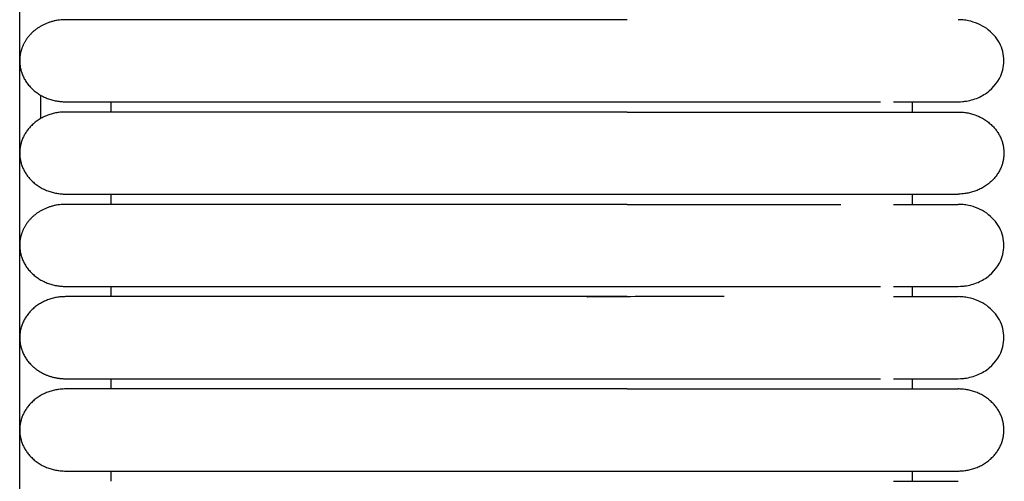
# Model space of a CAD drawing. Header units: millimetres. Extents: x -31695 to -19845, y -5614 to 7253.
# Tile 307 of 432: x -27589 to -27541, y 5126 to 5148. Entities that reach past the tile are written whole.
import ezdxf

# ---------------------------------------------------------------- set-up
doc = ezdxf.new("R2010")
doc.units = ezdxf.units.MM
doc.layers.add('2d', color=7, linetype='Continuous', true_color=0x000000)

msp = doc.modelspace()

# ---------------------------------------------------------------- linework, layer by layer
at = {"layer": '2d', "linetype": 'Continuous', "lineweight": -3}
msp.add_lwpolyline([(-27589.426, 4598.27), (-27589.426, 5374.719)], dxfattribs=at)
for points, weights in [([(-27587.16, 5148.382), (-27588.549, 5148.382), (-27589.179, 5147.274)], [1, 0.797556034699, 0.874965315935]), ([(-27546.154, 5143.815), (-27542.96, 5143.815), (-27542.96, 5143.815)], [0.919067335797, 0.951503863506, 1]), ([(-27546.154, 5139.755), (-27542.96, 5139.755), (-27542.96, 5139.755)], [0.919067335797, 0.951503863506, 1]), ([(-27587.16, 5139.247), (-27588.549, 5139.247), (-27589.179, 5138.139)], [1, 0.797556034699, 0.874965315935]), ([(-27588.189, 5130.841), (-27587.704, 5130.62), (-27587.16, 5130.62)], [0.874965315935, 0.909550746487, 1]), ([(-27546.154, 5130.113), (-27542.96, 5130.113), (-27542.96, 5130.113)], [0.919067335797, 0.951503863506, 1]), ([(-27546.154, 5126.053), (-27542.96, 5126.053), (-27542.96, 5126.053)], [0.919067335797, 0.951503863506, 1])]:
    msp.add_rational_spline(points, weights, degree=2, dxfattribs=at)
for points, weights, knots in [([(-27579.226, 5148.382), (-27582.512, 5148.382), (-27584.836, 5148.382), (-27587.16, 5148.382), (-27587.16, 5148.382)], [1, 0.853553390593, 0.853553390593, 0.853553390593, 1], [0, 0, 0, 5.79899, 5.79899, 11.59798, 11.59798, 11.59798]), ([(-27589.179, 5147.274), (-27589.426, 5146.839), (-27589.426, 5146.352), (-27589.426, 5145.511), (-27588.762, 5144.917), (-27588.099, 5144.322), (-27587.16, 5144.322)], [0.874965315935, 0.909550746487, 1, 0.853553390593, 0.853553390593, 0.853553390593, 1], [2.290392, 2.290392, 2.290392, 3.313708, 3.313708, 4.970563, 4.970563, 6.627417, 6.627417, 6.627417]), ([(-27587.16, 5144.322), (-27587.16, 5144.322), (-27584.836, 5144.322), (-27582.512, 5144.322), (-27579.226, 5144.322)], [1, 0.853553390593, 0.853553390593, 0.853553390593, 1], [0, 0, 0, 5.79899, 5.79899, 11.59798, 11.59798, 11.59798]), ([(-27587.16, 5143.815), (-27589.426, 5143.815), (-27589.426, 5141.785), (-27589.426, 5139.755), (-27587.16, 5139.755)], [1, 0.707106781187, 1, 0.707106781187, 1], [6.283185, 6.283185, 6.283185, 9.424778, 9.424778, 12.566371, 12.566371, 12.566371]), ([(-27579.226, 5143.815), (-27582.512, 5143.815), (-27584.836, 5143.815), (-27587.16, 5143.815), (-27587.16, 5143.815)], [1, 0.853553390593, 0.853553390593, 0.853553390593, 1], [0, 0, 0, 5.79899, 5.79899, 11.59798, 11.59798, 11.59798]), ([(-27559.349, 5143.815), (-27553.715, 5143.815), (-27549.732, 5143.815), (-27547.068, 5143.815), (-27546.154, 5143.815)], [1, 0.853553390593, 0.853553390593, 0.853553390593, 0.919067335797], [0, 0, 0, 9.941125, 9.941125, 16.590224, 16.590224, 16.590224]), ([(-27542.96, 5143.815), (-27540.693, 5143.815), (-27540.693, 5141.785), (-27540.693, 5139.755), (-27542.96, 5139.755)], [1, 0.707106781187, 1, 0.707106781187, 1], [9.424778, 9.424778, 9.424778, 12.566371, 12.566371, 15.707963, 15.707963, 15.707963]), ([(-27587.16, 5139.755), (-27587.16, 5139.755), (-27584.836, 5139.755), (-27582.512, 5139.755), (-27579.226, 5139.755)], [1, 0.853553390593, 0.853553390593, 0.853553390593, 1], [0, 0, 0, 5.79899, 5.79899, 11.59798, 11.59798, 11.59798]), ([(-27559.349, 5139.755), (-27553.715, 5139.755), (-27549.732, 5139.755), (-27547.068, 5139.755), (-27546.154, 5139.755)], [1, 0.853553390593, 0.853553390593, 0.853553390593, 0.919067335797], [0, 0, 0, 9.941125, 9.941125, 16.590224, 16.590224, 16.590224]), ([(-27579.226, 5139.247), (-27582.512, 5139.247), (-27584.836, 5139.247), (-27587.16, 5139.247), (-27587.16, 5139.247)], [1, 0.853553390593, 0.853553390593, 0.853553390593, 1], [0, 0, 0, 5.79899, 5.79899, 11.59798, 11.59798, 11.59798]), ([(-27589.179, 5138.139), (-27589.426, 5137.705), (-27589.426, 5137.217), (-27589.426, 5136.376), (-27588.762, 5135.782), (-27588.099, 5135.187), (-27587.16, 5135.187)], [0.874965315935, 0.909550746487, 1, 0.853553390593, 0.853553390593, 0.853553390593, 1], [2.290392, 2.290392, 2.290392, 3.313708, 3.313708, 4.970563, 4.970563, 6.627417, 6.627417, 6.627417]), ([(-27587.16, 5135.187), (-27587.16, 5135.187), (-27584.836, 5135.187), (-27582.512, 5135.187), (-27579.226, 5135.187)], [1, 0.853553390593, 0.853553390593, 0.853553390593, 1], [0, 0, 0, 5.79899, 5.79899, 11.59798, 11.59798, 11.59798]), ([(-27587.16, 5134.68), (-27588.099, 5134.68), (-27588.762, 5134.085), (-27589.426, 5133.491), (-27589.426, 5132.65), (-27589.426, 5131.809), (-27588.762, 5131.215), (-27588.509, 5130.987), (-27588.189, 5130.841)], [1, 0.853553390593, 0.853553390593, 0.853553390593, 1, 0.853553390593, 0.853553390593, 0.853553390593, 0.874965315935], [0, 0, 0, 1.656854, 1.656854, 3.313708, 3.313708, 4.970563, 4.970563, 5.604101, 5.604101, 5.604101]), ([(-27579.226, 5134.68), (-27582.512, 5134.68), (-27584.836, 5134.68), (-27587.16, 5134.68), (-27587.16, 5134.68)], [1, 0.853553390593, 0.853553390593, 0.853553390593, 1], [0, 0, 0, 5.79899, 5.79899, 11.59798, 11.59798, 11.59798]), ([(-27587.16, 5130.62), (-27587.16, 5130.62), (-27584.836, 5130.62), (-27582.512, 5130.62), (-27579.226, 5130.62)], [1, 0.853553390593, 0.853553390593, 0.853553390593, 1], [0, 0, 0, 5.79899, 5.79899, 11.59798, 11.59798, 11.59798]), ([(-27587.16, 5130.113), (-27589.426, 5130.113), (-27589.426, 5128.083), (-27589.426, 5126.053), (-27587.16, 5126.053)], [1, 0.707106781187, 1, 0.707106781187, 1], [6.283185, 6.283185, 6.283185, 9.424778, 9.424778, 12.566371, 12.566371, 12.566371]), ([(-27579.226, 5130.113), (-27582.512, 5130.113), (-27584.836, 5130.113), (-27587.16, 5130.113), (-27587.16, 5130.113)], [1, 0.853553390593, 0.853553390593, 0.853553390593, 1], [0, 0, 0, 5.79899, 5.79899, 11.59798, 11.59798, 11.59798]), ([(-27559.349, 5130.113), (-27553.715, 5130.113), (-27549.732, 5130.113), (-27547.068, 5130.113), (-27546.154, 5130.113)], [1, 0.853553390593, 0.853553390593, 0.853553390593, 0.919067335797], [0, 0, 0, 9.941125, 9.941125, 16.590224, 16.590224, 16.590224]), ([(-27542.96, 5126.053), (-27540.693, 5126.053), (-27540.693, 5128.083), (-27540.693, 5130.113), (-27542.96, 5130.113)], [1, 0.707106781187, 1, 0.707106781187, 1], [0, 0, 0, 1.570796, 1.570796, 3.141593, 3.141593, 3.141593]), ([(-27587.16, 5126.053), (-27587.16, 5126.053), (-27584.836, 5126.053), (-27582.512, 5126.053), (-27579.226, 5126.053)], [1, 0.853553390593, 0.853553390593, 0.853553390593, 1], [0, 0, 0, 5.79899, 5.79899, 11.59798, 11.59798, 11.59798]), ([(-27559.349, 5126.053), (-27553.715, 5126.053), (-27549.732, 5126.053), (-27547.068, 5126.053), (-27546.154, 5126.053)], [1, 0.853553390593, 0.853553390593, 0.853553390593, 0.919067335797], [0, 0, 0, 9.941125, 9.941125, 16.590224, 16.590224, 16.590224])]:
    msp.add_rational_spline(points, weights, degree=2, knots=knots, dxfattribs=at)
for points, degree in [([(-27559.349, 5148.382), (-27569.288, 5148.382), (-27579.226, 5148.382)], 2), ([(-27588.372, 5143.5), (-27588.372, 5143.879), (-27588.372, 5144.258), (-27588.372, 5144.637)], 3), ([(-27584.893, 5143.815), (-27584.893, 5144.068), (-27584.893, 5144.322)], 2), ([(-27579.226, 5144.322), (-27569.288, 5144.322), (-27559.349, 5144.322)], 2), ([(-27545.226, 5143.815), (-27545.226, 5144.068), (-27545.226, 5144.322)], 2), ([(-27559.349, 5143.815), (-27569.288, 5143.815), (-27579.226, 5143.815)], 2), ([(-27584.893, 5139.247), (-27584.893, 5139.501), (-27584.893, 5139.755)], 2), ([(-27579.226, 5139.755), (-27569.288, 5139.755), (-27559.349, 5139.755)], 2), ([(-27545.226, 5139.247), (-27545.226, 5139.501), (-27545.226, 5139.755)], 2), ([(-27559.349, 5139.247), (-27569.288, 5139.247), (-27579.226, 5139.247)], 2), ([(-27559.349, 5139.247), (-27559.237, 5139.247), (-27559.125, 5139.247), (-27559.013, 5139.247)], 3), ([(-27559.013, 5139.247), (-27558.922, 5139.247), (-27558.831, 5139.247), (-27558.74, 5139.247)], 3), ([(-27584.893, 5134.68), (-27584.893, 5134.934), (-27584.893, 5135.187)], 2), ([(-27579.226, 5135.187), (-27569.288, 5135.187), (-27559.349, 5135.187)], 2), ([(-27545.226, 5134.68), (-27545.226, 5134.934), (-27545.226, 5135.187)], 2), ([(-27559.349, 5134.68), (-27569.288, 5134.68), (-27579.226, 5134.68)], 2), ([(-27561.328, 5134.68), (-27561.324, 5134.68), (-27561.319, 5134.679), (-27561.315, 5134.678)], 3), ([(-27584.893, 5130.113), (-27584.893, 5130.366), (-27584.893, 5130.62)], 2), ([(-27579.226, 5130.62), (-27569.288, 5130.62), (-27559.349, 5130.62)], 2), ([(-27545.226, 5130.113), (-27545.226, 5130.366), (-27545.226, 5130.62)], 2), ([(-27542.959, 5130.62), (-27542.959, 5130.62), (-27542.96, 5130.62), (-27542.96, 5130.62)], 3), ([(-27559.349, 5130.113), (-27569.288, 5130.113), (-27579.226, 5130.113)], 2), ([(-27584.893, 5125.546), (-27584.893, 5125.799), (-27584.893, 5126.053)], 2), ([(-27579.226, 5126.053), (-27569.288, 5126.053), (-27559.349, 5126.053)], 2), ([(-27545.226, 5125.545), (-27545.226, 5125.799), (-27545.226, 5126.053)], 2)]:
    msp.add_open_spline(points, degree=degree, dxfattribs=at)
for points, knots in [([(-27542.959, 5144.322), (-27542.771, 5144.328), (-27542.696, 5144.335), (-27542.622, 5144.345), (-27542.398, 5144.375), (-27542.18, 5144.435), (-27541.976, 5144.523), (-27541.772, 5144.611), (-27541.583, 5144.726), (-27541.417, 5144.864), (-27541.086, 5145.139), (-27540.85, 5145.505), (-27540.749, 5145.9), (-27540.674, 5146.196), (-27540.674, 5146.508), (-27540.75, 5146.804), (-27540.825, 5147.1), (-27540.976, 5147.38), (-27541.187, 5147.618), (-27541.399, 5147.855), (-27541.671, 5148.049), (-27541.976, 5148.181), (-27542.129, 5148.247), (-27542.29, 5148.297), (-27542.455, 5148.331), (-27542.538, 5148.348), (-27542.622, 5148.361), (-27542.748, 5148.374), (-27542.79, 5148.377), (-27542.864, 5148.38), (-27542.928, 5148.381), (-27542.96, 5148.382)], [23.445076, 23.445076, 23.445076, 23.445076, 23.445595, 23.445595, 23.445595, 24.046069, 24.046069, 24.046069, 24.64691, 24.64691, 24.64691, 25.86125, 25.86125, 25.86125, 26.766848, 26.766848, 26.766848, 27.671791, 27.671791, 27.671791, 28.577088, 28.577088, 28.577088, 29.026844, 29.026844, 29.026844, 29.266291, 29.266291, 29.386008, 29.386008, 29.475737, 29.475737, 29.475737, 29.475737]), ([(-27559.349, 5144.322), (-27559.123, 5144.322), (-27558.89, 5144.322), (-27558.664, 5144.322), (-27558.436, 5144.322), (-27558.208, 5144.322), (-27557.98, 5144.322), (-27557.752, 5144.322), (-27557.525, 5144.322), (-27557.298, 5144.322), (-27557.071, 5144.322), (-27556.845, 5144.322), (-27556.62, 5144.322), (-27556.395, 5144.322), (-27556.171, 5144.322), (-27555.948, 5144.322), (-27555.726, 5144.322), (-27555.504, 5144.322), (-27555.284, 5144.322), (-27555.064, 5144.322), (-27554.846, 5144.322), (-27554.63, 5144.322), (-27554.414, 5144.322), (-27554.199, 5144.322), (-27553.987, 5144.322), (-27553.774, 5144.322), (-27553.565, 5144.322), (-27553.359, 5144.322), (-27553.153, 5144.322), (-27552.951, 5144.322), (-27552.752, 5144.322), (-27552.553, 5144.322), (-27552.358, 5144.322), (-27552.167, 5144.322), (-27551.977, 5144.322), (-27551.789, 5144.322), (-27551.605, 5144.322), (-27551.421, 5144.322), (-27551.242, 5144.322), (-27551.066, 5144.322), (-27550.979, 5144.322), (-27550.892, 5144.322), (-27550.806, 5144.322), (-27550.721, 5144.322), (-27550.636, 5144.322), (-27550.552, 5144.322), (-27550.385, 5144.322), (-27550.222, 5144.322), (-27550.063, 5144.322), (-27549.984, 5144.322), (-27549.906, 5144.322), (-27549.829, 5144.322), (-27549.752, 5144.322), (-27549.676, 5144.322), (-27549.574, 5144.322), (-27549.566, 5144.322), (-27549.557, 5144.322), (-27549.443, 5144.322), (-27549.426, 5144.322), (-27549.408, 5144.322), (-27549.288, 5144.322), (-27549.253, 5144.322), (-27549.219, 5144.322), (-27549.134, 5144.322), (-27549.117, 5144.322), (-27549.1, 5144.322), (-27548.983, 5144.322), (-27548.916, 5144.322), (-27548.85, 5144.322), (-27548.687, 5144.322), (-27548.654, 5144.322), (-27548.622, 5144.322), (-27548.543, 5144.322), (-27548.527, 5144.322), (-27548.511, 5144.322), (-27548.401, 5144.322), (-27548.338, 5144.322), (-27548.277, 5144.322), (-27548.216, 5144.322), (-27548.155, 5144.322), (-27548.096, 5144.322), (-27547.949, 5144.322), (-27547.92, 5144.322), (-27547.891, 5144.322), (-27547.777, 5144.322), (-27547.763, 5144.322), (-27547.749, 5144.322), (-27547.652, 5144.322), (-27547.645, 5144.322), (-27547.638, 5144.322), (-27547.53, 5144.322), (-27547.476, 5144.322), (-27547.423, 5144.322), (-27547.372, 5144.322), (-27547.32, 5144.322), (-27547.27, 5144.322), (-27546.808, 5144.322)], [0, 0, 0, 0, 0.643985, 0.643985, 0.643985, 1.289246, 1.289246, 1.289246, 1.935685, 1.935685, 1.935685, 2.583187, 2.583187, 2.583187, 3.231643, 3.231643, 3.231643, 3.880956, 3.880956, 3.880956, 4.531057, 4.531057, 4.531057, 5.181919, 5.181919, 5.181919, 5.831838, 5.831838, 5.831838, 6.475743, 6.475743, 6.475743, 7.113969, 7.113969, 7.113969, 7.746578, 7.746578, 7.746578, 8.373497, 8.373497, 8.373497, 8.684767, 8.684767, 8.684767, 8.994557, 8.994557, 8.994557, 9.609618, 9.609618, 9.609618, 9.914782, 9.914782, 9.914782, 10.254003, 10.254003, 10.254003, 10.43285, 10.43285, 10.43285, 10.648497, 10.648497, 10.648497, 10.865246, 10.865246, 10.865246, 11.083076, 11.083076, 11.083076, 11.521893, 11.521893, 11.521893, 11.74284, 11.74284, 11.74284, 11.964789, 11.964789, 11.964789, 12.262255, 12.262255, 12.262255, 12.711672, 12.711672, 12.711672, 13.01339, 13.01339, 13.01339, 13.24077, 13.24077, 13.24077, 13.46908, 13.46908, 13.46908, 13.774932, 13.774932, 13.774932, 14.082427, 14.082427, 14.082427, 14.082427]), ([(-27546.154, 5144.322), (-27545.38, 5144.322), (-27544.743, 5144.322), (-27544.249, 5144.322), (-27543.83, 5144.322), (-27543.514, 5144.322), (-27543.3, 5144.322), (-27543.087, 5144.322), (-27542.975, 5144.322), (-27542.96, 5144.322)], [0, 0, 0, 0, 8.585144, 8.585144, 8.585144, 15.830731, 15.830731, 15.830731, 22.97113, 22.97113, 22.97113, 22.97113]), ([(-27558.74, 5139.247), (-27558.436, 5139.247), (-27557.98, 5139.247), (-27557.297, 5139.247), (-27556.619, 5139.247), (-27555.947, 5139.247), (-27555.283, 5139.247), (-27554.628, 5139.247), (-27554.199, 5139.247), (-27553.774, 5139.247), (-27553.356, 5139.247), (-27552.749, 5139.247), (-27552.164, 5139.247), (-27551.601, 5139.247), (-27551.152, 5139.247), (-27550.805, 5139.247), (-27550.467, 5139.247), (-27550.141, 5139.247), (-27549.828, 5139.247), (-27549.676, 5139.247), (-27549.597, 5139.247), (-27549.588, 5139.247), (-27549.57, 5139.247), (-27549.553, 5139.247), (-27549.535, 5139.247), (-27549.518, 5139.247), (-27549.487, 5139.247), (-27549.443, 5139.247), (-27549.374, 5139.247), (-27549.288, 5139.247), (-27549.185, 5139.247), (-27549.1, 5139.247), (-27549.033, 5139.247), (-27548.933, 5139.247), (-27548.85, 5139.247), (-27548.765, 5139.247)], [1.5587133, 1.5587133, 1.5587133, 1.5587133, 1.6103507, 1.6619882, 1.7136256, 1.7652631, 1.8169005, 1.868538, 1.9201754, 1.9201754, 1.9720128, 2.0238503, 2.0756877, 2.1275252, 2.1793626, 2.2052814, 2.2312001, 2.2830375, 2.3089563, 2.334875, 2.334875, 2.3363997, 2.3379245, 2.340974, 2.3424988, 2.3440235, 2.347073, 2.3531721, 2.3592711, 2.3714692, 2.3836672, 2.3958653, 2.4019644, 2.4080634, 2.4324595, 2.4324595, 2.4324595, 2.4324595]), ([(-27546.155, 5139.247), (-27545.378, 5139.247), (-27544.742, 5139.247), (-27544.25, 5139.247), (-27543.83, 5139.247), (-27543.514, 5139.247), (-27543.301, 5139.247), (-27543.087, 5139.247), (-27542.975, 5139.247), (-27542.96, 5139.247)], [0, 0, 0, 0, 8.649968, 8.649968, 8.649968, 15.950267, 15.950267, 15.950267, 23.144583, 23.144583, 23.144583, 23.144583]), ([(-27542.959, 5135.187), (-27542.771, 5135.193), (-27542.696, 5135.2), (-27542.622, 5135.21), (-27542.398, 5135.24), (-27542.18, 5135.301), (-27541.976, 5135.388), (-27541.772, 5135.476), (-27541.583, 5135.591), (-27541.417, 5135.729), (-27541.086, 5136.005), (-27540.85, 5136.371), (-27540.749, 5136.765), (-27540.674, 5137.061), (-27540.674, 5137.373), (-27540.75, 5137.669), (-27540.825, 5137.965), (-27540.976, 5138.246), (-27541.187, 5138.483), (-27541.399, 5138.72), (-27541.671, 5138.915), (-27541.976, 5139.046), (-27542.129, 5139.112), (-27542.29, 5139.163), (-27542.455, 5139.196), (-27542.538, 5139.213), (-27542.622, 5139.226), (-27542.748, 5139.239), (-27542.79, 5139.242), (-27542.864, 5139.245), (-27542.928, 5139.247), (-27542.96, 5139.247)], [23.445183, 23.445183, 23.445183, 23.445183, 23.445631, 23.445631, 23.445631, 24.046098, 24.046098, 24.046098, 24.646931, 24.646931, 24.646931, 25.861258, 25.861258, 25.861258, 26.766848, 26.766848, 26.766848, 27.671786, 27.671786, 27.671786, 28.577085, 28.577085, 28.577085, 29.026841, 29.026841, 29.026841, 29.266288, 29.266288, 29.386004, 29.386004, 29.47573, 29.47573, 29.47573, 29.47573]), ([(-27559.349, 5135.187), (-27559.121, 5135.187), (-27558.892, 5135.187), (-27558.664, 5135.187), (-27558.436, 5135.187), (-27558.208, 5135.187), (-27557.98, 5135.187), (-27557.752, 5135.187), (-27557.525, 5135.187), (-27557.298, 5135.187), (-27557.071, 5135.187), (-27556.845, 5135.187), (-27556.62, 5135.187), (-27556.395, 5135.187), (-27556.171, 5135.187), (-27555.948, 5135.187), (-27555.726, 5135.187), (-27555.504, 5135.187), (-27555.284, 5135.187), (-27555.064, 5135.187), (-27554.846, 5135.187), (-27554.63, 5135.187), (-27554.414, 5135.187), (-27554.199, 5135.187), (-27553.987, 5135.187), (-27553.774, 5135.187), (-27553.565, 5135.187), (-27553.359, 5135.187), (-27553.153, 5135.187), (-27552.951, 5135.187), (-27552.752, 5135.187), (-27552.553, 5135.187), (-27552.358, 5135.187), (-27552.167, 5135.187), (-27551.976, 5135.187), (-27551.788, 5135.187), (-27551.605, 5135.187), (-27551.421, 5135.187), (-27551.242, 5135.187), (-27551.066, 5135.187), (-27550.979, 5135.187), (-27550.892, 5135.187), (-27550.806, 5135.187), (-27550.721, 5135.187), (-27550.636, 5135.187), (-27550.552, 5135.187), (-27550.385, 5135.187), (-27550.222, 5135.187), (-27550.063, 5135.187), (-27549.984, 5135.187), (-27549.906, 5135.187), (-27549.829, 5135.187), (-27549.752, 5135.187), (-27549.676, 5135.187), (-27549.522, 5135.187), (-27549.513, 5135.187), (-27549.504, 5135.187), (-27549.391, 5135.187), (-27549.356, 5135.187), (-27549.322, 5135.187), (-27549.185, 5135.187), (-27549.151, 5135.187), (-27549.117, 5135.187), (-27548.983, 5135.187), (-27548.916, 5135.187), (-27548.85, 5135.187), (-27548.687, 5135.187), (-27548.655, 5135.187), (-27548.622, 5135.187), (-27548.519, 5135.187), (-27548.511, 5135.187), (-27548.503, 5135.187), (-27548.401, 5135.187), (-27548.276, 5135.187), (-27548.155, 5135.187), (-27547.949, 5135.187), (-27547.92, 5135.187), (-27547.891, 5135.187), (-27547.777, 5135.187), (-27547.749, 5135.187), (-27547.721, 5135.187), (-27547.652, 5135.187), (-27547.638, 5135.187), (-27547.624, 5135.187), (-27547.53, 5135.187), (-27547.476, 5135.187), (-27547.423, 5135.187), (-27547.372, 5135.187), (-27547.32, 5135.187), (-27547.27, 5135.187), (-27546.808, 5135.187)], [1.75775, 1.75775, 1.75775, 1.75775, 2.4033, 2.4033, 2.4033, 3.048557, 3.048557, 3.048557, 3.694992, 3.694992, 3.694992, 4.34249, 4.34249, 4.34249, 4.990942, 4.990942, 4.990942, 5.640251, 5.640251, 5.640251, 6.290347, 6.290347, 6.290347, 6.941205, 6.941205, 6.941205, 7.59112, 7.59112, 7.59112, 8.235021, 8.235021, 8.235021, 8.873243, 8.873243, 8.873243, 9.505849, 9.505849, 9.505849, 10.132764, 10.132764, 10.132764, 10.444031, 10.444031, 10.444031, 10.753819, 10.753819, 10.753819, 11.368877, 11.368877, 11.368877, 11.67404, 11.67404, 11.67404, 12.084702, 12.084702, 12.084702, 12.263862, 12.263862, 12.263862, 12.552127, 12.552127, 12.552127, 12.842326, 12.842326, 12.842326, 13.28114, 13.28114, 13.28114, 13.539008, 13.539008, 13.539008, 13.724034, 13.724034, 13.724034, 14.470936, 14.470936, 14.470936, 14.772652, 14.772652, 14.772652, 15.000031, 15.000031, 15.000031, 15.22834, 15.22834, 15.22834, 15.53419, 15.53419, 15.53419, 15.841683, 15.841683, 15.841683, 15.841683]), ([(-27546.154, 5135.187), (-27545.38, 5135.187), (-27544.743, 5135.187), (-27544.249, 5135.187), (-27543.83, 5135.187), (-27543.514, 5135.187), (-27543.3, 5135.187), (-27543.087, 5135.187), (-27542.975, 5135.187), (-27542.96, 5135.187)], [0, 0, 0, 0, 8.585604, 8.585604, 8.585604, 15.831579, 15.831579, 15.831579, 22.972361, 22.972361, 22.972361, 22.972361]), ([(-27554.551, 5134.68), (-27555.022, 5134.68), (-27555.501, 5134.68), (-27557.184, 5134.68), (-27558.41, 5134.68), (-27560.214, 5134.679), (-27560.783, 5134.678), (-27561.348, 5134.678)], [-2.34817903, -2.34817903, -2.34817903, -2.34817903, -2.33876491, -2.33876491, -2.31585865, -2.31585865, -2.30523924, -2.30523924, -2.30523924, -2.30523924]), ([(-27546.155, 5134.68), (-27545.378, 5134.68), (-27544.742, 5134.68), (-27544.25, 5134.68), (-27543.83, 5134.68), (-27543.514, 5134.68), (-27543.301, 5134.68), (-27543.087, 5134.68), (-27542.975, 5134.68), (-27542.96, 5134.68)], [0, 0, 0, 0, 8.649968, 8.649968, 8.649968, 15.950267, 15.950267, 15.950267, 23.144583, 23.144583, 23.144583, 23.144583]), ([(-27542.959, 5130.62), (-27542.771, 5130.626), (-27542.696, 5130.633), (-27542.622, 5130.643), (-27542.398, 5130.673), (-27542.18, 5130.733), (-27541.976, 5130.821), (-27541.772, 5130.909), (-27541.583, 5131.024), (-27541.417, 5131.162), (-27541.086, 5131.437), (-27540.85, 5131.803), (-27540.749, 5132.198), (-27540.674, 5132.494), (-27540.674, 5132.806), (-27540.75, 5133.102), (-27540.825, 5133.398), (-27540.976, 5133.678), (-27541.187, 5133.916), (-27541.399, 5134.153), (-27541.671, 5134.347), (-27541.976, 5134.479), (-27542.129, 5134.545), (-27542.29, 5134.595), (-27542.455, 5134.629), (-27542.538, 5134.646), (-27542.622, 5134.659), (-27542.748, 5134.671), (-27542.79, 5134.675), (-27542.864, 5134.678), (-27542.928, 5134.679), (-27542.96, 5134.68)], [23.445609, 23.445609, 23.445609, 23.445609, 23.445773, 23.445773, 23.445773, 24.046226, 24.046226, 24.046226, 24.647045, 24.647045, 24.647045, 25.861344, 25.861344, 25.861344, 26.766912, 26.766912, 26.766912, 27.671829, 27.671829, 27.671829, 28.577107, 28.577107, 28.577107, 29.026851, 29.026851, 29.026851, 29.266293, 29.266293, 29.386006, 29.386006, 29.47573, 29.47573, 29.47573, 29.47573]), ([(-27559.348, 5130.62), (-27559.12, 5130.62), (-27558.892, 5130.62), (-27558.664, 5130.62), (-27558.436, 5130.62), (-27558.208, 5130.62), (-27557.98, 5130.62), (-27557.752, 5130.62), (-27557.525, 5130.62), (-27557.298, 5130.62), (-27557.071, 5130.62), (-27556.845, 5130.62), (-27556.62, 5130.62), (-27556.395, 5130.62), (-27556.171, 5130.62), (-27555.948, 5130.62), (-27555.726, 5130.62), (-27555.504, 5130.62), (-27555.284, 5130.62), (-27555.064, 5130.62), (-27554.846, 5130.62), (-27554.63, 5130.62), (-27554.414, 5130.62), (-27554.199, 5130.62), (-27553.987, 5130.62), (-27553.774, 5130.62), (-27553.565, 5130.62), (-27553.359, 5130.62), (-27553.153, 5130.62), (-27552.951, 5130.62), (-27552.752, 5130.62), (-27552.553, 5130.62), (-27552.358, 5130.62), (-27552.167, 5130.62), (-27551.976, 5130.62), (-27551.788, 5130.62), (-27551.605, 5130.62), (-27551.421, 5130.62), (-27551.242, 5130.62), (-27551.066, 5130.62), (-27550.979, 5130.62), (-27550.892, 5130.62), (-27550.806, 5130.62), (-27550.721, 5130.62), (-27550.636, 5130.62), (-27550.552, 5130.62), (-27550.385, 5130.62), (-27550.222, 5130.62), (-27550.063, 5130.62), (-27549.984, 5130.62), (-27549.906, 5130.62), (-27549.829, 5130.62), (-27549.752, 5130.62), (-27549.676, 5130.62), (-27549.522, 5130.62), (-27549.513, 5130.62), (-27549.504, 5130.62), (-27549.391, 5130.62), (-27549.356, 5130.62), (-27549.322, 5130.62), (-27549.185, 5130.62), (-27549.151, 5130.62), (-27549.117, 5130.62), (-27548.983, 5130.62), (-27548.916, 5130.62), (-27548.85, 5130.62), (-27548.687, 5130.62), (-27548.655, 5130.62), (-27548.622, 5130.62), (-27548.519, 5130.62), (-27548.511, 5130.62), (-27548.503, 5130.62), (-27548.401, 5130.62), (-27548.276, 5130.62), (-27548.155, 5130.62), (-27547.949, 5130.62), (-27547.92, 5130.62), (-27547.891, 5130.62), (-27547.777, 5130.62), (-27547.749, 5130.62), (-27547.721, 5130.62), (-27547.652, 5130.62), (-27547.638, 5130.62), (-27547.624, 5130.62), (-27547.53, 5130.62), (-27547.476, 5130.62), (-27547.423, 5130.62), (-27547.372, 5130.62), (-27547.32, 5130.62), (-27547.27, 5130.62), (-27546.808, 5130.62)], [1.758369, 1.758369, 1.758369, 1.758369, 2.403262, 2.403262, 2.403262, 3.04852, 3.04852, 3.04852, 3.694956, 3.694956, 3.694956, 4.342457, 4.342457, 4.342457, 4.99091, 4.99091, 4.99091, 5.640221, 5.640221, 5.640221, 6.29032, 6.29032, 6.29032, 6.94118, 6.94118, 6.94118, 7.591097, 7.591097, 7.591097, 8.234999, 8.234999, 8.234999, 8.873223, 8.873223, 8.873223, 9.50583, 9.50583, 9.50583, 10.132748, 10.132748, 10.132748, 10.444016, 10.444016, 10.444016, 10.753805, 10.753805, 10.753805, 11.368864, 11.368864, 11.368864, 11.674028, 11.674028, 11.674028, 12.084691, 12.084691, 12.084691, 12.263851, 12.263851, 12.263851, 12.552118, 12.552118, 12.552118, 12.842317, 12.842317, 12.842317, 13.281133, 13.281133, 13.281133, 13.539001, 13.539001, 13.539001, 13.724028, 13.724028, 13.724028, 14.470932, 14.470932, 14.470932, 14.772649, 14.772649, 14.772649, 15.000029, 15.000029, 15.000029, 15.228338, 15.228338, 15.228338, 15.534189, 15.534189, 15.534189, 15.841683, 15.841683, 15.841683, 15.841683]), ([(-27546.154, 5130.62), (-27545.38, 5130.62), (-27544.743, 5130.62), (-27544.249, 5130.62), (-27543.83, 5130.62), (-27543.514, 5130.62), (-27543.3, 5130.62), (-27543.087, 5130.62), (-27542.975, 5130.62), (-27542.96, 5130.62)], [0, 0, 0, 0, 8.585604, 8.585604, 8.585604, 15.83158, 15.83158, 15.83158, 22.972362, 22.972362, 22.972362, 22.972362]), ([(-27546.155, 5125.545), (-27545.378, 5125.545), (-27544.742, 5125.545), (-27544.25, 5125.545), (-27543.83, 5125.545), (-27543.514, 5125.545), (-27543.301, 5125.545), (-27543.087, 5125.545), (-27542.975, 5125.545), (-27542.96, 5125.545)], [0, 0, 0, 0, 8.649968, 8.649968, 8.649968, 15.950267, 15.950267, 15.950267, 23.144583, 23.144583, 23.144583, 23.144583])]:
    msp.add_open_spline(points, degree=3, knots=knots, dxfattribs=at)

doc.saveas('drawing.dxf')
